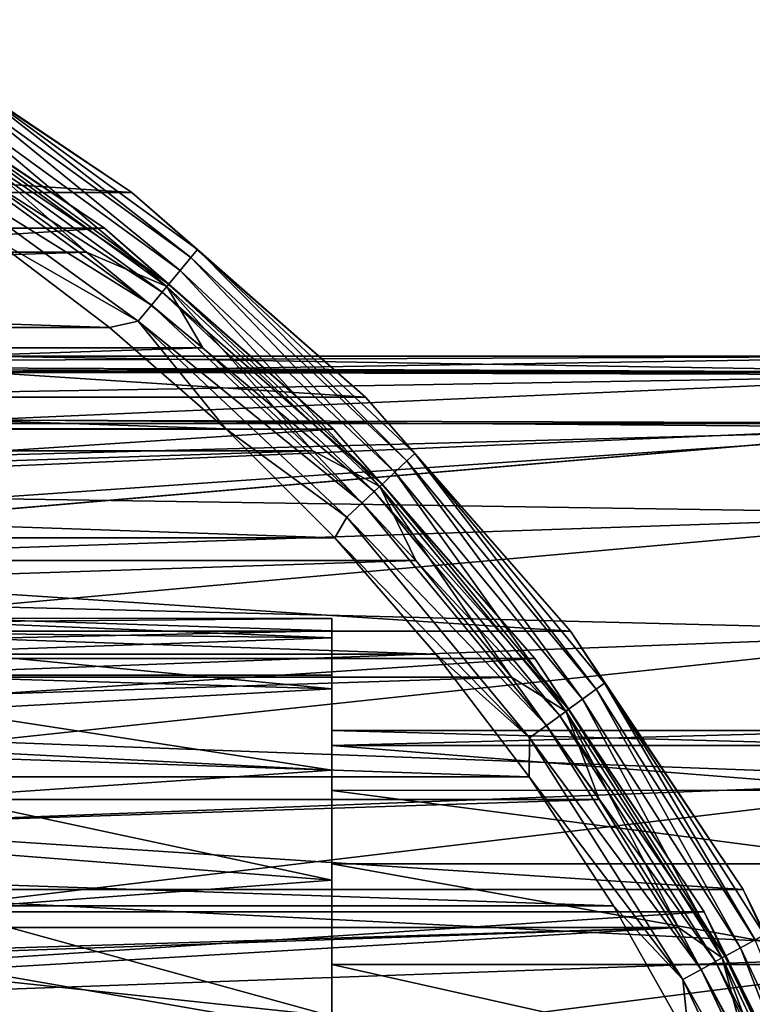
# Model space of a CAD drawing. Header units: millimetres. Extents: x -223 to 138, y -45 to 391.
# Tile 326 of 364: x 93 to 103, y 14 to 27. Entities that reach past the tile are written whole.
import ezdxf

# ---------------------------------------------------------------- set-up
doc = ezdxf.new("R2010")
doc.units = ezdxf.units.MM
doc.header["$LTSCALE"] = 65.185185
for name, color, linetype in [('133', 7, 'CONTINUOUS'), ('136', 7, 'CONTINUOUS'), ('14', 7, 'CONTINUOUS'), ('315', 7, 'CONTINUOUS'), ('319', 7, 'CONTINUOUS'), ('321', 7, 'CONTINUOUS'), ('322', 7, 'CONTINUOUS'), ('325', 7, 'CONTINUOUS'), ('327', 7, 'CONTINUOUS'), ('328', 7, 'CONTINUOUS'), ('351', 7, 'CONTINUOUS'), ('362', 7, 'CONTINUOUS'), ('365', 7, 'CONTINUOUS'), ('384', 7, 'CONTINUOUS'), ('9', 7, 'CONTINUOUS')]:
    doc.layers.add(name, color=color, linetype=linetype)

msp = doc.modelspace()

# ---------------------------------------------------------------- linework, layer by layer
at = {"layer": '133', "color": 7, "linetype": 'CONTINUOUS', "true_color": 0xaaaaaa}
for points in [[(97, 19.498, 0.312), (97, 19.33, -2.568), (97, 18), (97, 19.498, 0.312)], [(97, 19.238, 3.185), (97, 19.498, 0.312), (97, 17.799, 2.683), (97, 19.238, 3.185)], [(97, 17.799, 2.683), (97, 19.498, 0.312), (97, 18), (97, 17.799, 2.683)], [(97, 19.33, -2.568), (97, 18.74, -5.392), (97, 17.799, -2.683), (97, 19.33, -2.568)], [(97, 18), (97, 19.33, -2.568), (97, 17.799, -2.683), (97, 18)], [(97, 18.558, 5.989), (97, 19.238, 3.185), (97, 17.2, 5.306), (97, 18.558, 5.989)], [(97, 17.2, 5.306), (97, 19.238, 3.185), (97, 17.799, 2.683), (97, 17.2, 5.306)], [(97, 18.74, -5.392), (97, 13.961, -22), (97, 16.217, -7.81), (97, 18.74, -5.392)], [(97, 17.799, -2.683), (97, 18.74, -5.392), (97, 17.2, -5.306), (97, 17.799, -2.683)], [(97, 17.2, -5.306), (97, 18.74, -5.392), (97, 16.217, -7.81), (97, 17.2, -5.306)], [(97, 17.471, 8.661), (97, 18.558, 5.989), (97, 16.217, 7.81), (97, 17.471, 8.661)], [(97, 16.217, 7.81), (97, 18.558, 5.989), (97, 17.2, 5.306), (97, 16.217, 7.81)], [(97, 16.002, 11.144), (97, 17.471, 8.661), (97, 14.872, 10.14), (97, 16.002, 11.144)], [(97, 14.872, 10.14), (97, 17.471, 8.661), (97, 16.217, 7.81), (97, 14.872, 10.14)], [(97, 16.217, -7.81), (97, 13.961, -22), (97, 14.872, -10.14), (97, 16.217, -7.81)], [(97, 14.183, 13.383), (97, 16.002, 11.144), (97, 13.195, 12.243), (97, 14.183, 13.383)], [(97, 13.195, 12.243), (97, 16.002, 11.144), (97, 14.872, 10.14), (97, 13.195, 12.243)], [(97, 14.872, -10.14), (97, 13.961, -22), (97, 13.195, -12.243), (97, 14.872, -10.14)]]:
    msp.add_3dface(points, dxfattribs=at)
at = {"layer": '136', "color": 7, "linetype": 'CONTINUOUS', "true_color": 0xaaaaaa}
for points in [[(69.5, 19.309, -2.72), (97, 19.33, -2.568), (91.8, 19.5), (69.5, 19.309, -2.72)], [(97, 19.33, -2.568), (97, 19.498, 0.312), (91.8, 19.5), (97, 19.33, -2.568)], [(91.8, 19.5), (97, 19.498, 0.312), (91.8, 19.45, 1.391), (91.8, 19.5)], [(97, 19.498, 0.312), (97, 19.238, 3.185), (91.8, 19.45, 1.391), (97, 19.498, 0.312)], [(91.8, 19.45, 1.391), (97, 19.238, 3.185), (91.8, 19.302, 2.775), (91.8, 19.45, 1.391)], [(69.5, 19.309, -2.72), (69.5, 18.74, -5.392), (97, 19.33, -2.568), (69.5, 19.309, -2.72)], [(69.5, 18.74, -5.392), (97, 18.74, -5.392), (97, 19.33, -2.568), (69.5, 18.74, -5.392)], [(91.8, 19.302, 2.775), (97, 19.238, 3.185), (91.8, 19.054, 4.145), (91.8, 19.302, 2.775)], [(97, 19.238, 3.185), (97, 18.558, 5.989), (91.8, 19.054, 4.145), (97, 19.238, 3.185)], [(91.8, 19.054, 4.145), (97, 18.558, 5.989), (91.8, 18.71, 5.494), (91.8, 19.054, 4.145)], [(91.8, 18.71, 5.494), (97, 18.558, 5.989), (91.8, 18.271, 6.815), (91.8, 18.71, 5.494)], [(97, 18.558, 5.989), (97, 17.471, 8.661), (91.8, 18.271, 6.815), (97, 18.558, 5.989)], [(91.8, 18.271, 6.815), (97, 17.471, 8.661), (91.8, 17.738, 8.101), (91.8, 18.271, 6.815)], [(91.8, 17.738, 8.101), (97, 17.471, 8.661), (91.8, 17.115, 9.345), (91.8, 17.738, 8.101)], [(97, 17.471, 8.661), (97, 16.002, 11.144), (91.8, 17.115, 9.345), (97, 17.471, 8.661)], [(91.8, 17.115, 9.345), (97, 16.002, 11.144), (91.8, 16.404, 10.542), (91.8, 17.115, 9.345)], [(91.8, 16.404, 10.542), (97, 16.002, 11.144), (91.8, 15.611, 11.686), (91.8, 16.404, 10.542)], [(97, 16.002, 11.144), (97, 14.183, 13.383), (91.8, 15.611, 11.686), (97, 16.002, 11.144)], [(91.8, 15.611, 11.686), (97, 14.183, 13.383), (91.8, 14.737, 12.77), (91.8, 15.611, 11.686)], [(91.8, 14.737, 12.77), (97, 14.183, 13.383), (91.8, 13.789, 13.789), (91.8, 14.737, 12.77)]]:
    msp.add_3dface(points, dxfattribs=at)
at = {"layer": '14', "color": 7, "linetype": 'CONTINUOUS', "true_color": 0xaaaaaa}
for points in [[(106, 22.103, -6.359), (-106, 13, -38), (-106, 22.103, -6.359), (106, 22.103, -6.359)], [(-106, 13, -38), (106, 22.103, -6.359), (0, 13, -38), (-106, 13, -38)], [(106, 22.103, -6.359), (106, 13, -38), (0, 13, -38), (106, 22.103, -6.359)]]:
    msp.add_3dface(points, dxfattribs=at)
at = {"layer": '315', "color": 7, "linetype": 'CONTINUOUS', "true_color": 0xaaaaaa}
for points in [[(92.088, 25.565, -53.5), (56.276, 24.392, -53.5), (93.724, 24.392, -53.5), (92.088, 25.565, -53.5)], [(56.276, 24.392, -53.5), (54.72, 23.114, -53.5), (93.724, 24.392, -53.5), (56.276, 24.392, -53.5)], [(93.724, 24.392, -53.5), (54.72, 23.114, -53.5), (95.28, 23.114, -53.5), (93.724, 24.392, -53.5)], [(54.72, 23.114, -53.5), (53.251, 21.738, -53.5), (95.28, 23.114, -53.5), (54.72, 23.114, -53.5)], [(95.28, 23.114, -53.5), (53.251, 21.738, -53.5), (96.749, 21.738, -53.5), (95.28, 23.114, -53.5)], [(53.251, 21.738, -53.5), (51.876, 20.269, -53.5), (96.749, 21.738, -53.5), (53.251, 21.738, -53.5)], [(96.749, 21.738, -53.5), (51.876, 20.269, -53.5), (98.124, 20.269, -53.5), (96.749, 21.738, -53.5)], [(51.876, 20.269, -53.5), (50.599, 18.712, -53.5), (98.124, 20.269, -53.5), (51.876, 20.269, -53.5)], [(98.124, 20.269, -53.5), (50.599, 18.712, -53.5), (99.401, 18.712, -53.5), (98.124, 20.269, -53.5)], [(50.599, 18.712, -53.5), (49.427, 17.076, -53.5), (99.401, 18.712, -53.5), (50.599, 18.712, -53.5)], [(99.401, 18.712, -53.5), (49.427, 17.076, -53.5), (100.573, 17.076, -53.5), (99.401, 18.712, -53.5)], [(49.427, 17.076, -53.5), (48.365, 15.366, -53.5), (100.573, 17.076, -53.5), (49.427, 17.076, -53.5)], [(100.573, 17.076, -53.5), (48.365, 15.366, -53.5), (101.635, 15.366, -53.5), (100.573, 17.076, -53.5)], [(48.365, 15.366, -53.5), (73.294, 14.5, -53.5), (101.635, 15.366, -53.5), (48.365, 15.366, -53.5)], [(73.294, 14.5, -53.5), (76.706, 14.5, -53.5), (101.635, 15.366, -53.5), (73.294, 14.5, -53.5)], [(101.635, 15.366, -53.5), (76.706, 14.5, -53.5), (79.016, 14.037, -53.5), (101.635, 15.366, -53.5)], [(102.584, 13.59, -53.5), (101.635, 15.366, -53.5), (79.016, 14.037, -53.5), (102.584, 13.59, -53.5)]]:
    msp.add_3dface(points, dxfattribs=at)
at = {"layer": '319', "color": 7, "linetype": 'CONTINUOUS', "true_color": 0xaaaaaa}
for points in [[(57.608, 24.628, -54.1), (94.032, 23.384, -54.1), (55.968, 23.384, -54.1), (57.608, 24.628, -54.1)], [(92.392, 24.628, -54.1), (94.032, 23.384, -54.1), (57.608, 24.628, -54.1), (92.392, 24.628, -54.1)], [(55.968, 23.384, -54.1), (95.584, 22.03, -54.1), (54.416, 22.03, -54.1), (55.968, 23.384, -54.1)], [(94.032, 23.384, -54.1), (95.584, 22.03, -54.1), (55.968, 23.384, -54.1), (94.032, 23.384, -54.1)], [(54.416, 22.03, -54.1), (97.04, 20.573, -54.1), (52.96, 20.573, -54.1), (54.416, 22.03, -54.1)], [(95.584, 22.03, -54.1), (97.04, 20.573, -54.1), (54.416, 22.03, -54.1), (95.584, 22.03, -54.1)], [(52.96, 20.573, -54.1), (98.393, 19.021, -54.1), (51.607, 19.021, -54.1), (52.96, 20.573, -54.1)], [(97.04, 20.573, -54.1), (98.393, 19.021, -54.1), (52.96, 20.573, -54.1), (97.04, 20.573, -54.1)], [(51.607, 19.021, -54.1), (99.637, 17.38, -54.1), (50.363, 17.38, -54.1), (51.607, 19.021, -54.1)], [(98.393, 19.021, -54.1), (99.637, 17.38, -54.1), (51.607, 19.021, -54.1), (98.393, 19.021, -54.1)], [(50.363, 17.38, -54.1), (100.766, 15.657, -54.1), (49.234, 15.657, -54.1), (50.363, 17.38, -54.1)], [(99.637, 17.38, -54.1), (100.766, 15.657, -54.1), (50.363, 17.38, -54.1), (99.637, 17.38, -54.1)], [(49.234, 15.657, -54.1), (101.775, 13.862, -54.1), (48.225, 13.862, -54.1), (49.234, 15.657, -54.1)], [(100.766, 15.657, -54.1), (101.775, 13.862, -54.1), (49.234, 15.657, -54.1), (100.766, 15.657, -54.1)]]:
    msp.add_3dface(points, dxfattribs=at)
at = {"layer": '321', "color": 7, "linetype": 'CONTINUOUS', "true_color": 0xaaaaaa}
for points in [[(59.125, 27.496, -73.5), (94.328, 25.189, -73.5), (55.672, 25.189, -73.5), (59.125, 27.496, -73.5)], [(90.875, 27.496, -73.5), (94.328, 25.189, -73.5), (59.125, 27.496, -73.5), (90.875, 27.496, -73.5)], [(55.672, 25.189, -73.5), (97.451, 22.451, -73.5), (52.549, 22.451, -73.5), (55.672, 25.189, -73.5)], [(94.328, 25.189, -73.5), (97.451, 22.451, -73.5), (55.672, 25.189, -73.5), (94.328, 25.189, -73.5)], [(52.549, 22.451, -73.5), (100.189, 19.328, -73.5), (49.811, 19.328, -73.5), (52.549, 22.451, -73.5)], [(97.451, 22.451, -73.5), (100.189, 19.328, -73.5), (52.549, 22.451, -73.5), (97.451, 22.451, -73.5)], [(49.811, 19.328, -73.5), (102.496, 15.875, -73.5), (47.504, 15.875, -73.5), (49.811, 19.328, -73.5)], [(100.189, 19.328, -73.5), (102.496, 15.875, -73.5), (49.811, 19.328, -73.5), (100.189, 19.328, -73.5)], [(47.504, 15.875, -73.5), (104.333, 12.15, -73.5), (45.667, 12.15, -73.5), (47.504, 15.875, -73.5)], [(102.496, 15.875, -73.5), (104.333, 12.15, -73.5), (47.504, 15.875, -73.5), (102.496, 15.875, -73.5)]]:
    msp.add_3dface(points, dxfattribs=at)
at = {"layer": '322', "color": 7, "linetype": 'CONTINUOUS', "true_color": 0xaaaaaa}
for points in [[(94.328, 25.189, -73.5), (90.875, 27.496, -73.5), (94.328, 25.189, -54.5), (94.328, 25.189, -73.5)], [(94.328, 25.189, -54.5), (90.875, 27.496, -73.5), (90.875, 27.496, -54.5), (94.328, 25.189, -54.5)], [(97.451, 22.451, -73.5), (94.328, 25.189, -73.5), (97.451, 22.451, -54.5), (97.451, 22.451, -73.5)], [(97.451, 22.451, -54.5), (94.328, 25.189, -73.5), (94.328, 25.189, -54.5), (97.451, 22.451, -54.5)], [(100.189, 19.328, -73.5), (97.451, 22.451, -73.5), (100.189, 19.328, -54.5), (100.189, 19.328, -73.5)], [(100.189, 19.328, -54.5), (97.451, 22.451, -73.5), (97.451, 22.451, -54.5), (100.189, 19.328, -54.5)], [(102.496, 15.875, -73.5), (100.189, 19.328, -73.5), (102.496, 15.875, -54.5), (102.496, 15.875, -73.5)], [(102.496, 15.875, -54.5), (100.189, 19.328, -73.5), (100.189, 19.328, -54.5), (102.496, 15.875, -54.5)], [(104.333, 12.15, -73.5), (102.496, 15.875, -73.5), (104.333, 12.15, -54.5), (104.333, 12.15, -73.5)], [(104.333, 12.15, -54.5), (102.496, 15.875, -73.5), (102.496, 15.875, -54.5), (104.333, 12.15, -54.5)]]:
    msp.add_3dface(points, dxfattribs=at)
at = {"layer": '325', "color": 7, "linetype": 'CONTINUOUS', "true_color": 0xaaaaaa}
for points in [[(93.963, 24.713, -55.1), (90.575, 26.977, -55.1), (93.963, 24.713, -73.457), (93.963, 24.713, -55.1)], [(93.963, 24.713, -73.457), (90.575, 26.977, -55.1), (90.575, 26.977, -73.457), (93.963, 24.713, -73.457)], [(97.026, 22.026, -55.1), (93.963, 24.713, -55.1), (97.026, 22.026, -73.457), (97.026, 22.026, -55.1)], [(97.026, 22.026, -73.457), (93.963, 24.713, -55.1), (93.963, 24.713, -73.457), (97.026, 22.026, -73.457)], [(99.713, 18.963, -55.1), (97.026, 22.026, -55.1), (99.713, 18.963, -73.457), (99.713, 18.963, -55.1)], [(99.713, 18.963, -73.457), (97.026, 22.026, -55.1), (97.026, 22.026, -73.457), (99.713, 18.963, -73.457)], [(101.977, 15.575, -55.1), (99.713, 18.963, -55.1), (101.977, 15.575, -73.457), (101.977, 15.575, -55.1)], [(101.977, 15.575, -73.457), (99.713, 18.963, -55.1), (99.713, 18.963, -73.457), (101.977, 15.575, -73.457)], [(103.779, 11.921, -55.1), (101.977, 15.575, -55.1), (103.779, 11.921, -73.457), (103.779, 11.921, -55.1)], [(103.779, 11.921, -73.457), (101.977, 15.575, -55.1), (101.977, 15.575, -73.457), (103.779, 11.921, -73.457)]]:
    msp.add_3dface(points, dxfattribs=at)
at = {"layer": '327', "color": 7, "linetype": 'CONTINUOUS', "true_color": 0xaaaaaa}
for points in [[(94.328, 25.189, -54.5), (90.875, 27.496, -54.5), (91.986, 26.766, -54.192), (94.328, 25.189, -54.5)], [(91.91, 26.646, -53.913), (95.117, 24.317, -53.913), (91.986, 26.766, -54.192), (91.91, 26.646, -53.913)], [(94.328, 25.189, -54.5), (91.986, 26.766, -54.192), (95.207, 24.426, -54.192), (94.328, 25.189, -54.5)], [(91.986, 26.766, -54.192), (95.117, 24.317, -53.913), (95.207, 24.426, -54.192), (91.986, 26.766, -54.192)], [(91.792, 26.46, -53.691), (94.976, 24.146, -53.691), (91.91, 26.646, -53.913), (91.792, 26.46, -53.691)], [(91.91, 26.646, -53.913), (94.976, 24.146, -53.691), (95.117, 24.317, -53.913), (91.91, 26.646, -53.913)], [(91.642, 26.224, -53.549), (94.798, 23.931, -53.549), (91.792, 26.46, -53.691), (91.642, 26.224, -53.549)], [(91.792, 26.46, -53.691), (94.798, 23.931, -53.549), (94.976, 24.146, -53.691), (91.792, 26.46, -53.691)], [(92.088, 25.565, -53.5), (93.724, 24.392, -53.5), (91.642, 26.224, -53.549), (92.088, 25.565, -53.5)], [(91.642, 26.224, -53.549), (93.724, 24.392, -53.5), (94.798, 23.931, -53.549), (91.642, 26.224, -53.549)], [(97.451, 22.451, -54.5), (94.328, 25.189, -54.5), (95.207, 24.426, -54.192), (97.451, 22.451, -54.5)], [(93.724, 24.392, -53.5), (95.28, 23.114, -53.5), (94.798, 23.931, -53.549), (93.724, 24.392, -53.5)], [(95.117, 24.317, -53.913), (98.006, 21.604, -53.913), (95.207, 24.426, -54.192), (95.117, 24.317, -53.913)], [(97.451, 22.451, -54.5), (95.207, 24.426, -54.192), (98.109, 21.701, -54.192), (97.451, 22.451, -54.5)], [(95.207, 24.426, -54.192), (98.006, 21.604, -53.913), (98.109, 21.701, -54.192), (95.207, 24.426, -54.192)], [(94.976, 24.146, -53.691), (97.844, 21.452, -53.691), (95.117, 24.317, -53.913), (94.976, 24.146, -53.691)], [(95.117, 24.317, -53.913), (97.844, 21.452, -53.691), (98.006, 21.604, -53.913), (95.117, 24.317, -53.913)], [(94.798, 23.931, -53.549), (97.641, 21.261, -53.549), (94.976, 24.146, -53.691), (94.798, 23.931, -53.549)], [(94.976, 24.146, -53.691), (97.641, 21.261, -53.549), (97.844, 21.452, -53.691), (94.976, 24.146, -53.691)], [(95.28, 23.114, -53.5), (96.749, 21.738, -53.5), (94.798, 23.931, -53.549), (95.28, 23.114, -53.5)], [(94.798, 23.931, -53.549), (96.749, 21.738, -53.5), (97.641, 21.261, -53.549), (94.798, 23.931, -53.549)], [(100.189, 19.328, -54.5), (97.451, 22.451, -54.5), (98.109, 21.701, -54.192), (100.189, 19.328, -54.5)], [(96.749, 21.738, -53.5), (98.124, 20.269, -53.5), (97.641, 21.261, -53.549), (96.749, 21.738, -53.5)], [(97.844, 21.452, -53.691), (100.353, 18.42, -53.691), (98.006, 21.604, -53.913), (97.844, 21.452, -53.691)], [(98.006, 21.604, -53.913), (100.532, 18.55, -53.913), (98.109, 21.701, -54.192), (98.006, 21.604, -53.913)], [(98.006, 21.604, -53.913), (100.353, 18.42, -53.691), (100.532, 18.55, -53.913), (98.006, 21.604, -53.913)], [(100.189, 19.328, -54.5), (98.109, 21.701, -54.192), (100.647, 18.634, -54.192), (100.189, 19.328, -54.5)], [(98.109, 21.701, -54.192), (100.532, 18.55, -53.913), (100.647, 18.634, -54.192), (98.109, 21.701, -54.192)], [(97.641, 21.261, -53.549), (100.127, 18.256, -53.549), (97.844, 21.452, -53.691), (97.641, 21.261, -53.549)], [(97.844, 21.452, -53.691), (100.127, 18.256, -53.549), (100.353, 18.42, -53.691), (97.844, 21.452, -53.691)], [(98.124, 20.269, -53.5), (99.401, 18.712, -53.5), (97.641, 21.261, -53.549), (98.124, 20.269, -53.5)], [(97.641, 21.261, -53.549), (99.401, 18.712, -53.5), (100.127, 18.256, -53.549), (97.641, 21.261, -53.549)], [(102.496, 15.875, -54.5), (100.189, 19.328, -54.5), (100.647, 18.634, -54.192), (102.496, 15.875, -54.5)], [(99.401, 18.712, -53.5), (100.573, 17.076, -53.5), (100.127, 18.256, -53.549), (99.401, 18.712, -53.5)], [(100.353, 18.42, -53.691), (102.462, 15.097, -53.691), (100.532, 18.55, -53.913), (100.353, 18.42, -53.691)], [(100.532, 18.55, -53.913), (102.656, 15.204, -53.913), (100.647, 18.634, -54.192), (100.532, 18.55, -53.913)], [(100.532, 18.55, -53.913), (102.462, 15.097, -53.691), (102.656, 15.204, -53.913), (100.532, 18.55, -53.913)], [(102.496, 15.875, -54.5), (100.647, 18.634, -54.192), (102.78, 15.272, -54.192), (102.496, 15.875, -54.5)], [(100.647, 18.634, -54.192), (102.656, 15.204, -53.913), (102.78, 15.272, -54.192), (100.647, 18.634, -54.192)], [(100.127, 18.256, -53.549), (102.217, 14.963, -53.549), (100.353, 18.42, -53.691), (100.127, 18.256, -53.549)], [(100.353, 18.42, -53.691), (102.217, 14.963, -53.549), (102.462, 15.097, -53.691), (100.353, 18.42, -53.691)], [(100.573, 17.076, -53.5), (101.635, 15.366, -53.5), (100.127, 18.256, -53.549), (100.573, 17.076, -53.5)], [(100.127, 18.256, -53.549), (101.635, 15.366, -53.5), (102.217, 14.963, -53.549), (100.127, 18.256, -53.549)], [(104.333, 12.15, -54.5), (102.496, 15.875, -54.5), (102.78, 15.272, -54.192), (104.333, 12.15, -54.5)], [(101.635, 15.366, -53.5), (102.584, 13.59, -53.5), (102.217, 14.963, -53.549), (101.635, 15.366, -53.5)], [(102.462, 15.097, -53.691), (104.137, 11.536, -53.691), (102.656, 15.204, -53.913), (102.462, 15.097, -53.691)], [(102.217, 14.963, -53.549), (103.878, 11.434, -53.549), (102.462, 15.097, -53.691), (102.217, 14.963, -53.549)], [(102.462, 15.097, -53.691), (103.878, 11.434, -53.549), (104.137, 11.536, -53.691), (102.462, 15.097, -53.691)], [(102.584, 13.59, -53.5), (103.414, 11.757, -53.5), (102.217, 14.963, -53.549), (102.584, 13.59, -53.5)], [(102.217, 14.963, -53.549), (103.414, 11.757, -53.5), (103.878, 11.434, -53.549), (102.217, 14.963, -53.549)]]:
    msp.add_3dface(points, dxfattribs=at)
at = {"layer": '328', "color": 7, "linetype": 'CONTINUOUS', "true_color": 0xaaaaaa}
for points in [[(90.575, 26.977, -55.1), (93.963, 24.713, -55.1), (91.665, 26.26, -54.792), (90.575, 26.977, -55.1)], [(91.665, 26.26, -54.792), (94.825, 23.964, -54.792), (91.589, 26.14, -54.513), (91.665, 26.26, -54.792)], [(91.665, 26.26, -54.792), (93.963, 24.713, -55.1), (94.825, 23.964, -54.792), (91.665, 26.26, -54.792)], [(91.589, 26.14, -54.513), (94.734, 23.855, -54.513), (91.47, 25.953, -54.291), (91.589, 26.14, -54.513)], [(91.589, 26.14, -54.513), (94.825, 23.964, -54.792), (94.734, 23.855, -54.513), (91.589, 26.14, -54.513)], [(91.47, 25.953, -54.291), (94.593, 23.684, -54.291), (91.321, 25.717, -54.149), (91.47, 25.953, -54.291)], [(91.47, 25.953, -54.291), (94.734, 23.855, -54.513), (94.593, 23.684, -54.291), (91.47, 25.953, -54.291)], [(92.392, 24.628, -54.1), (91.321, 25.717, -54.149), (94.415, 23.469, -54.149), (92.392, 24.628, -54.1)], [(91.321, 25.717, -54.149), (94.593, 23.684, -54.291), (94.415, 23.469, -54.149), (91.321, 25.717, -54.149)], [(94.032, 23.384, -54.1), (92.392, 24.628, -54.1), (94.415, 23.469, -54.149), (94.032, 23.384, -54.1)], [(93.963, 24.713, -55.1), (97.026, 22.026, -55.1), (94.825, 23.964, -54.792), (93.963, 24.713, -55.1)], [(94.825, 23.964, -54.792), (97.672, 21.29, -54.792), (94.734, 23.855, -54.513), (94.825, 23.964, -54.792)], [(94.825, 23.964, -54.792), (97.026, 22.026, -55.1), (97.672, 21.29, -54.792), (94.825, 23.964, -54.792)], [(94.734, 23.855, -54.513), (97.568, 21.193, -54.513), (94.593, 23.684, -54.291), (94.734, 23.855, -54.513)], [(94.734, 23.855, -54.513), (97.672, 21.29, -54.792), (97.568, 21.193, -54.513), (94.734, 23.855, -54.513)], [(94.593, 23.684, -54.291), (97.407, 21.042, -54.291), (94.415, 23.469, -54.149), (94.593, 23.684, -54.291)], [(94.593, 23.684, -54.291), (97.568, 21.193, -54.513), (97.407, 21.042, -54.291), (94.593, 23.684, -54.291)], [(95.584, 22.03, -54.1), (94.032, 23.384, -54.1), (94.415, 23.469, -54.149), (95.584, 22.03, -54.1)], [(95.584, 22.03, -54.1), (94.415, 23.469, -54.149), (97.204, 20.851, -54.149), (95.584, 22.03, -54.1)], [(94.415, 23.469, -54.149), (97.407, 21.042, -54.291), (97.204, 20.851, -54.149), (94.415, 23.469, -54.149)], [(97.04, 20.573, -54.1), (95.584, 22.03, -54.1), (97.204, 20.851, -54.149), (97.04, 20.573, -54.1)], [(97.026, 22.026, -55.1), (99.713, 18.963, -55.1), (97.672, 21.29, -54.792), (97.026, 22.026, -55.1)], [(97.568, 21.193, -54.513), (100.047, 18.197, -54.513), (97.407, 21.042, -54.291), (97.568, 21.193, -54.513)], [(97.672, 21.29, -54.792), (100.162, 18.281, -54.792), (97.568, 21.193, -54.513), (97.672, 21.29, -54.792)], [(97.568, 21.193, -54.513), (100.162, 18.281, -54.792), (100.047, 18.197, -54.513), (97.568, 21.193, -54.513)], [(97.672, 21.29, -54.792), (99.713, 18.963, -55.1), (100.162, 18.281, -54.792), (97.672, 21.29, -54.792)], [(97.407, 21.042, -54.291), (99.868, 18.067, -54.291), (97.204, 20.851, -54.149), (97.407, 21.042, -54.291)], [(97.407, 21.042, -54.291), (100.047, 18.197, -54.513), (99.868, 18.067, -54.291), (97.407, 21.042, -54.291)], [(97.04, 20.573, -54.1), (97.204, 20.851, -54.149), (99.642, 17.903, -54.149), (97.04, 20.573, -54.1)], [(97.204, 20.851, -54.149), (99.868, 18.067, -54.291), (99.642, 17.903, -54.149), (97.204, 20.851, -54.149)], [(98.393, 19.021, -54.1), (97.04, 20.573, -54.1), (99.642, 17.903, -54.149), (98.393, 19.021, -54.1)], [(99.637, 17.38, -54.1), (98.393, 19.021, -54.1), (99.642, 17.903, -54.149), (99.637, 17.38, -54.1)], [(99.713, 18.963, -55.1), (101.977, 15.575, -55.1), (100.162, 18.281, -54.792), (99.713, 18.963, -55.1)], [(100.047, 18.197, -54.513), (102.13, 14.915, -54.513), (99.868, 18.067, -54.291), (100.047, 18.197, -54.513)], [(100.162, 18.281, -54.792), (102.254, 14.983, -54.792), (100.047, 18.197, -54.513), (100.162, 18.281, -54.792)], [(100.047, 18.197, -54.513), (102.254, 14.983, -54.792), (102.13, 14.915, -54.513), (100.047, 18.197, -54.513)], [(100.162, 18.281, -54.792), (101.977, 15.575, -55.1), (102.254, 14.983, -54.792), (100.162, 18.281, -54.792)], [(99.868, 18.067, -54.291), (101.936, 14.808, -54.291), (99.642, 17.903, -54.149), (99.868, 18.067, -54.291)], [(99.868, 18.067, -54.291), (102.13, 14.915, -54.513), (101.936, 14.808, -54.291), (99.868, 18.067, -54.291)], [(99.637, 17.38, -54.1), (99.642, 17.903, -54.149), (101.691, 14.674, -54.149), (99.637, 17.38, -54.1)], [(99.642, 17.903, -54.149), (101.936, 14.808, -54.291), (101.691, 14.674, -54.149), (99.642, 17.903, -54.149)], [(100.766, 15.657, -54.1), (99.637, 17.38, -54.1), (101.691, 14.674, -54.149), (100.766, 15.657, -54.1)], [(101.775, 13.862, -54.1), (100.766, 15.657, -54.1), (101.691, 14.674, -54.149), (101.775, 13.862, -54.1)], [(101.977, 15.575, -55.1), (103.779, 11.921, -55.1), (102.254, 14.983, -54.792), (101.977, 15.575, -55.1)], [(102.13, 14.915, -54.513), (103.785, 11.397, -54.513), (101.936, 14.808, -54.291), (102.13, 14.915, -54.513)], [(102.254, 14.983, -54.792), (103.917, 11.449, -54.792), (102.13, 14.915, -54.513), (102.254, 14.983, -54.792)], [(102.13, 14.915, -54.513), (103.917, 11.449, -54.792), (103.785, 11.397, -54.513), (102.13, 14.915, -54.513)], [(102.254, 14.983, -54.792), (103.779, 11.921, -55.1), (103.917, 11.449, -54.792), (102.254, 14.983, -54.792)], [(101.936, 14.808, -54.291), (103.58, 11.315, -54.291), (101.691, 14.674, -54.149), (101.936, 14.808, -54.291)], [(101.936, 14.808, -54.291), (103.785, 11.397, -54.513), (103.58, 11.315, -54.291), (101.936, 14.808, -54.291)], [(101.775, 13.862, -54.1), (101.691, 14.674, -54.149), (103.32, 11.213, -54.149), (101.775, 13.862, -54.1)], [(101.691, 14.674, -54.149), (103.58, 11.315, -54.291), (103.32, 11.213, -54.149), (101.691, 14.674, -54.149)]]:
    msp.add_3dface(points, dxfattribs=at)
at = {"layer": '351', "linetype": 'CONTINUOUS'}
for points in [[(93.963, 24.713, -73.457), (90.575, 26.977, -73.457), (56.037, 24.713, -73.457), (93.963, 24.713, -73.457)], [(97.026, 22.026, -73.457), (93.963, 24.713, -73.457), (52.974, 22.026, -73.457), (97.026, 22.026, -73.457)], [(93.963, 24.713, -73.457), (56.037, 24.713, -73.457), (52.974, 22.026, -73.457), (93.963, 24.713, -73.457)], [(99.713, 18.963, -73.457), (97.026, 22.026, -73.457), (50.287, 18.963, -73.457), (99.713, 18.963, -73.457)], [(97.026, 22.026, -73.457), (52.974, 22.026, -73.457), (50.287, 18.963, -73.457), (97.026, 22.026, -73.457)], [(101.977, 15.575, -73.457), (99.713, 18.963, -73.457), (48.023, 15.575, -73.457), (101.977, 15.575, -73.457)], [(99.713, 18.963, -73.457), (50.287, 18.963, -73.457), (48.023, 15.575, -73.457), (99.713, 18.963, -73.457)], [(103.779, 11.921, -73.457), (101.977, 15.575, -73.457), (46.221, 11.921, -73.457), (103.779, 11.921, -73.457)], [(101.977, 15.575, -73.457), (48.023, 15.575, -73.457), (46.221, 11.921, -73.457), (101.977, 15.575, -73.457)]]:
    msp.add_3dface(points, dxfattribs=at)
at = {"layer": '362', "color": 7, "linetype": 'CONTINUOUS', "true_color": 0xaaaaaa}
for points in [[(104.5, 17.799, -2.681), (104.5, 18), (97, 17.799, -2.683), (104.5, 17.799, -2.681)], [(104.5, 18), (97, 18), (97, 17.799, -2.683), (104.5, 18)], [(104.5, 17.201, -5.305), (104.5, 17.799, -2.681), (97, 17.799, -2.683), (104.5, 17.201, -5.305)], [(104.5, 17.201, -5.305), (97, 17.799, -2.683), (97, 17.2, -5.306), (104.5, 17.201, -5.305)], [(104.5, 16.218, -7.81), (104.5, 17.201, -5.305), (97, 17.2, -5.306), (104.5, 16.218, -7.81)], [(104.5, 16.218, -7.81), (97, 17.2, -5.306), (97, 16.217, -7.81), (104.5, 16.218, -7.81)], [(104.5, 14.872, -10.14), (104.5, 16.218, -7.81), (97, 16.217, -7.81), (104.5, 14.872, -10.14)], [(104.5, 14.872, -10.14), (97, 16.217, -7.81), (97, 14.872, -10.14), (104.5, 14.872, -10.14)], [(104.5, 13.195, -12.243), (104.5, 14.872, -10.14), (97, 14.872, -10.14), (104.5, 13.195, -12.243)], [(104.5, 13.195, -12.243), (97, 14.872, -10.14), (97, 13.195, -12.243), (104.5, 13.195, -12.243)]]:
    msp.add_3dface(points, dxfattribs=at)
at = {"layer": '365', "color": 7, "linetype": 'CONTINUOUS', "true_color": 0xaaaaaa}
for points in [[(104.5, 18), (104.5, 17.799, 2.68), (97, 18), (104.5, 18)], [(104.5, 17.799, 2.68), (97, 17.799, 2.683), (97, 18), (104.5, 17.799, 2.68)], [(104.5, 17.799, 2.68), (104.5, 17.201, 5.304), (97, 17.799, 2.683), (104.5, 17.799, 2.68)], [(104.5, 17.201, 5.304), (97, 17.2, 5.306), (97, 17.799, 2.683), (104.5, 17.201, 5.304)], [(104.5, 17.201, 5.304), (104.5, 16.218, 7.809), (97, 17.2, 5.306), (104.5, 17.201, 5.304)], [(104.5, 16.218, 7.809), (97, 16.217, 7.81), (97, 17.2, 5.306), (104.5, 16.218, 7.809)], [(104.5, 16.218, 7.809), (104.5, 14.873, 10.139), (97, 16.217, 7.81), (104.5, 16.218, 7.809)], [(104.5, 14.873, 10.139), (97, 14.872, 10.14), (97, 16.217, 7.81), (104.5, 14.873, 10.139)], [(104.5, 14.873, 10.139), (104.5, 13.196, 12.242), (97, 14.872, 10.14), (104.5, 14.873, 10.139)], [(104.5, 13.196, 12.242), (97, 13.195, 12.243), (97, 14.872, 10.14), (104.5, 13.196, 12.242)]]:
    msp.add_3dface(points, dxfattribs=at)
at = {"layer": '384', "color": 7, "linetype": 'CONTINUOUS', "true_color": 0xaaaaaa}
for points in [[(69.5, 18.74, -5.392), (69.5, 13.961, -22), (97, 13.961, -22), (69.5, 18.74, -5.392)], [(69.5, 18.74, -5.392), (97, 13.961, -22), (97, 18.74, -5.392), (69.5, 18.74, -5.392)]]:
    msp.add_3dface(points, dxfattribs=at)
at = {"layer": '9', "color": 7, "linetype": 'CONTINUOUS', "true_color": 0xaaaaaa}
for points in [[(106, 22.782, -3.159), (-106, 22.782, -3.159), (-106, 23, 0.106), (106, 22.782, -3.159)], [(106, 22.782, -3.159), (-106, 23, 0.106), (21.3, 23), (106, 22.782, -3.159)], [(106, 22.782, -3.159), (21.3, 23), (56.8, 23), (106, 22.782, -3.159)], [(92.3, 23), (106, 22.782, -3.159), (56.8, 23), (92.3, 23)], [(106, 22.752, 3.369), (106, 23, 0.106), (92.3, 22.786, 3.128), (106, 22.752, 3.369)], [(106, 23, 0.106), (106, 22.782, -3.159), (92.3, 23), (106, 23, 0.106)], [(106, 23, 0.106), (92.3, 23), (92.3, 22.947, 1.567), (106, 23, 0.106)], [(92.3, 22.786, 3.128), (106, 23, 0.106), (92.3, 22.947, 1.567), (92.3, 22.786, 3.128)], [(106, 22.782, -3.159), (106, 22.103, -6.359), (-106, 22.782, -3.159), (106, 22.782, -3.159)], [(106, 22.103, -6.359), (-106, 22.103, -6.359), (-106, 22.782, -3.159), (106, 22.103, -6.359)], [(92.3, 22.52, 4.674), (106, 22.752, 3.369), (92.3, 22.786, 3.128), (92.3, 22.52, 4.674)], [(106, 22.044, 6.563), (106, 22.752, 3.369), (92.3, 22.149, 6.199), (106, 22.044, 6.563)], [(92.3, 22.149, 6.199), (106, 22.752, 3.369), (92.3, 22.52, 4.674), (92.3, 22.149, 6.199)], [(92.3, 21.675, 7.695), (106, 22.044, 6.563), (92.3, 22.149, 6.199), (92.3, 21.675, 7.695)], [(106, 20.889, 9.625), (106, 22.044, 6.563), (92.3, 21.1, 9.155), (106, 20.889, 9.625)], [(92.3, 21.1, 9.155), (106, 22.044, 6.563), (92.3, 21.675, 7.695), (92.3, 21.1, 9.155)], [(92.3, 20.426, 10.572), (106, 20.889, 9.625), (92.3, 21.1, 9.155), (92.3, 20.426, 10.572)], [(106, 19.312, 12.492), (106, 20.889, 9.625), (92.3, 19.658, 11.94), (106, 19.312, 12.492)], [(92.3, 19.658, 11.94), (106, 20.889, 9.625), (92.3, 20.426, 10.572), (92.3, 19.658, 11.94)], [(92.3, 18.798, 13.253), (106, 19.312, 12.492), (92.3, 19.658, 11.94), (92.3, 18.798, 13.253)], [(106, 17.344, 15.105), (106, 19.312, 12.492), (92.3, 17.851, 14.504), (106, 17.344, 15.105)], [(92.3, 17.851, 14.504), (106, 19.312, 12.492), (92.3, 18.798, 13.253), (92.3, 17.851, 14.504)], [(92.3, 16.82, 15.687), (106, 17.344, 15.105), (92.3, 17.851, 14.504), (92.3, 16.82, 15.687)], [(106, 15.025, 17.414), (106, 17.344, 15.105), (92.3, 15.711, 16.798), (106, 15.025, 17.414)], [(92.3, 15.711, 16.798), (106, 17.344, 15.105), (92.3, 16.82, 15.687), (92.3, 15.711, 16.798)], [(92.3, 14.529, 17.83), (106, 15.025, 17.414), (92.3, 15.711, 16.798), (92.3, 14.529, 17.83)], [(106, 12.402, 19.37), (106, 15.025, 17.414), (92.3, 13.28, 18.779), (106, 12.402, 19.37)], [(92.3, 13.28, 18.779), (106, 15.025, 17.414), (92.3, 14.529, 17.83), (92.3, 13.28, 18.779)]]:
    msp.add_3dface(points, dxfattribs=at)

doc.saveas('drawing.dxf')
